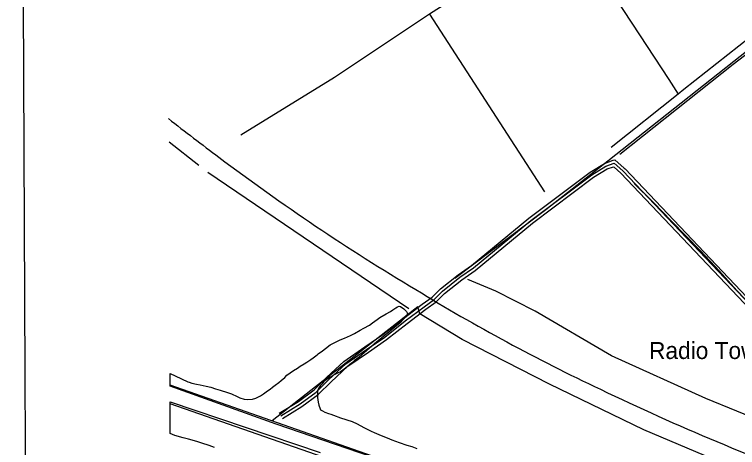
# Model space of a CAD drawing. Extents: x 3424494 to 3462436, y 522220 to 547718.
# Drawn here: x 3427830 to 3431369, y 534715 to 536835 of the extents above; entities that cross this region are included whole.
import ezdxf

# ---------------------------------------------------------------- set-up
doc = ezdxf.new("R2010")
doc.units = 0
for name, color, linetype in [('V-ANNO-SYMB', 7, 'Continuous'), ('V-DTCH-CNTR', 7, 'Continuous'), ('V-ROAD-CNTR', 7, 'Continuous'), ('V-SITE-VEGE', 7, 'Continuous'), ('V-TOPO-SHOR', 7, 'Continuous'), ('V-TOPO-TOWR-IDEN', 7, 'Continuous')]:
    doc.layers.add(name, color=color, linetype=linetype)

msp = doc.modelspace()

# ---------------------------------------------------------------- linework, layer by layer
at = {"layer": 'V-ANNO-SYMB'}
msp.add_lwpolyline([(3427933.6, 523440.5), (3461016.5, 523589.7), (3460913.1, 546506), (3427830.3, 546356.9), (3427933.6, 523440.5)], dxfattribs=at)
at = {"layer": 'V-DTCH-CNTR'}
for points in [[(3431176.1, 537859.2), (3431237.3, 537751.5), (3431252.3, 537721.2), (3431261, 537708.5), (3431362.4, 537561.5), (3431647.6, 537132), (3431746.3, 536973.6), (3431535.8, 536807), (3431106, 536467.6), (3431077.7, 536444.9), (3430750.9, 536183.2)], [(3432911, 537805), (3432501.5, 537486.8), (3432209.8, 537264), (3431620.3, 536798), (3431479.9, 536690.9), (3431347.7, 536590.1), (3430792.3, 536149.2)], [(3430549.3, 537256.2), (3430690.6, 537037), (3430889.5, 536734.2), (3431032.1, 536516.3), (3431077.7, 536444.9)], [(3431718, 535102.9), (3431674, 535153.5), (3431586.7, 535253), (3431481.2, 535363), (3431365.1, 535483.8), (3431280.3, 535577.9), (3431187.3, 535677.9), (3431044.1, 535824.9), (3430959.2, 535912.1), (3430863.3, 536007.2)]]:
    msp.add_lwpolyline(points, dxfattribs=at)
at = {"layer": 'V-ROAD-CNTR'}
for points in [[(3429125.8, 534883.2), (3429220.3, 534941.1), (3429296.5, 534997.9), (3429358.5, 535059.1), (3429442.2, 535136.6), (3429545.3, 535207.4), (3429633.3, 535267.6), (3429733.3, 535346.6), (3429825.5, 535416.4), (3429874.5, 535451.9), (3429915.3, 535491.5), (3430001.5, 535560.3), (3430067, 535606), (3430347.2, 535837.5), (3430647, 536062.8), (3430717.5, 536105.9), (3430759.8, 536121.1)], [(3430759.8, 536121.1), (3430767.8, 536124), (3430814.3, 536083)], [(3429133.6, 534870.4), (3429228.7, 534928.7), (3429306.3, 534986.5), (3429368.8, 535048.3), (3429451.6, 535124.8), (3429553.7, 535195), (3429642.2, 535255.5), (3429742.5, 535334.8), (3429834.5, 535404.4), (3429884.1, 535440.4), (3429925.2, 535480.2), (3430010.4, 535548.3), (3430076.1, 535594), (3430356.5, 535825.7), (3430655.4, 536050.4), (3430724.1, 536092.3), (3430764.6, 536106.9), (3430807.9, 536068.6), (3431710.1, 535117.7)], [(3429141.4, 534857.6), (3429237.2, 534916.3), (3429316.1, 534975.1), (3429379.2, 535037.4), (3429461, 535113.1), (3429562.2, 535182.6), (3429651.1, 535243.4), (3429751.7, 535322.9), (3429843.4, 535392.3), (3429893.8, 535428.9), (3429935.2, 535468.9), (3430019.4, 535536.3), (3430085.2, 535582.1), (3430365.8, 535813.9), (3430663.9, 536038), (3430730.6, 536078.7), (3430761.3, 536089.8), (3430764.8, 536086.7)], [(3430764.8, 536086.7), (3430797.5, 536057.8), (3431702.9, 535103.5)], [(3430814.3, 536083), (3430818.4, 536079.4), (3431712.7, 535136.8), (3431714.8, 535138.1)]]:
    msp.add_lwpolyline(points, dxfattribs=at)
for centre, radius, start, end in [((3435717.8, 545375.9), 11524.2, 231.75406, 233.30107), ((3435356.6, 544807.9), 10853.1, 233.03794, 239.1702), ((3434785.5, 543643.2), 9561, 238.53187, 244.68548), ((3435934.4, 545895), 12088, 244.32658, 250.25031)]:
    msp.add_arc(centre, radius, start, end, dxfattribs=at)
at = {"layer": 'V-SITE-VEGE'}
for p, q in [((3429649.6, 535368.8), (3429670.2, 535381.3)), ((3429670.2, 535381.3), (3429681.7, 535388.9)), ((3429681.7, 535388.9), (3429696.6, 535398.1)), ((3429696.6, 535398.1), (3429704.1, 535403.4)), ((3429704.1, 535403.4), (3429713.2, 535407)), ((3429713.2, 535407), (3429719.6, 535405.2)), ((3429719.6, 535405.2), (3429735.9, 535393.6)), ((3429735.9, 535393.6), (3429744.5, 535385.4)), ((3429744.5, 535385.4), (3429748.5, 535380.3)), ((3429748.5, 535380.3), (3429752.7, 535373.9)), ((3429752.7, 535373.9), (3429753.4, 535370.9)), ((3429582.5, 535326.1), (3429604.6, 535341.6)), ((3429604.6, 535341.6), (3429618.4, 535350.8)), ((3429618.4, 535350.8), (3429649.6, 535368.8)), ((3429735.9, 535344.6), (3429716.9, 535326.3)), ((3429749.2, 535360.5), (3429735.9, 535344.6)), ((3429752.3, 535367.2), (3429749.2, 535360.5)), ((3429753.4, 535370.9), (3429752.3, 535367.2)), ((3429540.5, 535299.1), (3429566.9, 535314.8)), ((3429566.9, 535314.8), (3429582.5, 535326.1)), ((3429691.4, 535304.8), (3429673.4, 535288.9)), ((3429716.9, 535326.3), (3429691.4, 535304.8)), ((3429474.9, 535264.3), (3429494.5, 535273.5)), ((3429494.5, 535273.5), (3429522.6, 535288.9)), ((3429522.6, 535288.9), (3429540.5, 535299.1)), ((3429660.8, 535278.4), (3429640.1, 535262.5)), ((3429673.4, 535288.9), (3429660.8, 535278.4)), ((3429394.2, 535227.8), (3429423.3, 535242.8)), ((3429423.3, 535242.8), (3429444.5, 535251)), ((3429444.5, 535251), (3429474.9, 535264.3)), ((3429603.8, 535232.8), (3429590.2, 535221.2)), ((3429625.9, 535250.9), (3429603.8, 535232.8)), ((3429640.1, 535262.5), (3429625.9, 535250.9)), ((3429337.3, 535188.5), (3429351.5, 535199.8)), ((3429351.5, 535199.8), (3429375.9, 535217.3)), ((3429375.9, 535217.3), (3429394.2, 535227.8)), ((3429590.2, 535221.2), (3429530.8, 535168.6)), ((3429292.2, 535154.2), (3429310.8, 535168.1)), ((3429310.8, 535168.1), (3429316.6, 535173.4)), ((3429316.6, 535173.4), (3429337.3, 535188.5)), ((3429530.8, 535168.6), (3429516.9, 535158)), ((3429227.8, 535112.7), (3429248.5, 535125.2)), ((3429248.5, 535125.2), (3429261, 535133.8)), ((3429261, 535133.8), (3429280, 535145.3)), ((3429280, 535145.3), (3429292.2, 535154.2)), ((3429479.2, 535127.9), (3429457.8, 535109.4)), ((3429494.8, 535140.5), (3429479.2, 535127.9)), ((3429516.9, 535158), (3429494.8, 535140.5)), ((3429163.1, 535068.6), (3429195, 535092.3)), ((3429195, 535092.3), (3429215.6, 535103.8)), ((3429215.6, 535103.8), (3429227.8, 535112.7)), ((3429444.2, 535098.8), (3429425.6, 535086.3)), ((3429457.8, 535109.4), (3429444.2, 535098.8)), ((3428591.7, 535016), (3428591.4, 535078.3)), ((3428591.4, 535078.3), (3428616, 535065.6)), ((3428616, 535065.6), (3428678.8, 535036.6)), ((3429135.9, 535043.1), (3429152.5, 535058.3)), ((3429152.5, 535058.3), (3429163.1, 535068.6)), ((3429374.6, 535060.4), (3429355.9, 535046.9)), ((3429397.5, 535071.9), (3429374.6, 535060.4)), ((3429411.7, 535079.1), (3429397.5, 535071.9)), ((3429425.6, 535086.3), (3429411.7, 535079.1)), ((3428678.8, 535036.6), (3428685.1, 535034.8)), ((3428685.1, 535034.8), (3428697.8, 535031)), ((3428697.8, 535031), (3428720.9, 535025.3)), ((3428720.9, 535025.3), (3428738.3, 535021.4)), ((3428738.3, 535021.4), (3428768.5, 535015.6)), ((3429093.5, 535011), (3429106.1, 535020.6)), ((3429106.1, 535020.6), (3429124.4, 535034.2)), ((3429124.4, 535034.2), (3429135.9, 535043.1)), ((3429327.3, 535018.4), (3429318.1, 535004.8)), ((3429335.2, 535027.7), (3429327.3, 535018.4)), ((3429344.4, 535037.7), (3429335.2, 535027.7)), ((3429355.9, 535046.9), (3429344.4, 535037.7)), ((3429111.4, 534829.9), (3428591.7, 535016)), ((3428768.5, 535015.6), (3428790.6, 535010.3)), ((3428790.6, 535010.3), (3428814.3, 535003.3)), ((3428814.3, 535003.3), (3428837.4, 534996.6)), ((3428837.4, 534996.6), (3428872.5, 534984.7)), ((3428872.5, 534984.7), (3428891.9, 534977.4)), ((3429049.1, 534978.4), (3429068.7, 534992.2)), ((3429068.7, 534992.2), (3429081.3, 535001.5)), ((3429081.3, 535001.5), (3429093.5, 535011)), ((3429313.9, 534994.7), (3429312.7, 534975.3)), ((3429318.1, 535004.8), (3429313.9, 534994.7)), ((3428891.9, 534977.4), (3428919.3, 534965.3)), ((3428919.3, 534965.3), (3428933.3, 534958.7)), ((3428933.3, 534958.7), (3428955, 534951.4)), ((3428955, 534951.4), (3428971.1, 534949.5)), ((3428971.1, 534949.5), (3428995.3, 534951.5)), ((3428995.3, 534951.5), (3429011.2, 534957)), ((3429011.2, 534957), (3429034.5, 534968.5)), ((3429034.5, 534968.5), (3429049.1, 534978.4)), ((3429312.7, 534975.3), (3429313.5, 534960.2)), ((3429313.5, 534960.2), (3429316.2, 534937.3)), ((3428592.6, 534783.5), (3428592, 534939)), ((3428592, 534939), (3429326.1, 534691)), ((3429316.2, 534937.3), (3429319, 534923.2)), ((3429319, 534923.2), (3429325.5, 534904.9)), ((3429325.5, 534904.9), (3429327.5, 534900.2)), ((3429327.5, 534900.2), (3429337.8, 534894.4)), ((3429337.8, 534894.4), (3429349.8, 534888.2)), ((3429349.8, 534888.2), (3429367.2, 534882.2)), ((3429367.2, 534882.2), (3429378.6, 534878)), ((3429378.6, 534878), (3429390.9, 534873.9)), ((3429390.9, 534873.9), (3429426.4, 534860.3)), ((3429426.4, 534860.3), (3429482.5, 534841.8)), ((3429482.5, 534841.8), (3429507.2, 534831)), ((3430523.3, 534346.7), (3429111.4, 534829.9)), ((3429507.2, 534831), (3429522.2, 534823.1)), ((3429522.2, 534823.1), (3429542.6, 534811.8)), ((3429542.6, 534811.8), (3429555.6, 534805.2)), ((3428615.1, 534774.8), (3428592.6, 534783.5)), ((3428655.2, 534762.1), (3428615.1, 534774.8)), ((3429555.6, 534805.2), (3429575.6, 534794.9)), ((3429575.6, 534794.9), (3429590, 534788.7)), ((3429590, 534788.7), (3429613.7, 534778.6)), ((3429613.7, 534778.6), (3429632.7, 534771.3)), ((3429632.7, 534771.3), (3429653.8, 534762.6)), ((3428682.2, 534755.6), (3428655.2, 534762.1)), ((3428722, 534745.1), (3428682.2, 534755.6)), ((3428746.6, 534737), (3428722, 534745.1)), ((3428782.5, 534724.9), (3428746.6, 534737)), ((3429653.8, 534762.6), (3429677.2, 534753.3)), ((3429677.2, 534753.3), (3429712.9, 534740)), ((3429712.9, 534740), (3429750.7, 534727.5)), ((3428808.7, 534715.2), (3428782.5, 534724.9)), ((3429750.7, 534727.5), (3429774.8, 534719.8)), ((3429774.8, 534719.8), (3429799.5, 534711))]:
    msp.add_line(p, q, dxfattribs=at)
at = {"layer": 'V-TOPO-SHOR'}
for p, q in [((3429861.6, 536836.8), (3430424.6, 535966.4)), ((3428732, 536096.1), (3428586.8, 536209.5)), ((3429760.2, 535394.5), (3428776.3, 536062)), ((3430430.4, 535879.1), (3429985.1, 535542.7)), ((3432037.1, 533814.1), (3428591.7, 535020.1)), ((3432061.2, 533723.4), (3428592.1, 534929))]:
    msp.add_line(p, q, dxfattribs=at)
for points in [[(3432975.9, 537878.2), (3432588.3, 537564.9), (3432051.1, 537156), (3431421.3, 536660.1), (3430734.2, 536116.2), (3430430.4, 535879.1)], [(3430357.3, 537153.2), (3429861.6, 536836.8), (3429397.1, 536525.8), (3428937.4, 536244.2)], [(3431516, 534831.1), (3431213.8, 534954.8), (3430751.9, 535163.6), (3430378.2, 535382.6), (3430186.5, 535479.8), (3430048.9, 535538.1)], [(3431588.5, 534515.1), (3430910.4, 534801.4), (3430448.4, 535024.9), (3430020.8, 535243.7), (3429814.2, 535370.3), (3429804.3, 535404.5), (3429364.5, 535059.3), (3429090.7, 534845.4)]]:
    msp.add_lwpolyline(points, dxfattribs=at)

# ---------------------------------------------------------------- texts
at = {"layer": 'V-TOPO-TOWR-IDEN'}
msp.add_text('Radio Tower', height=83, dxfattribs=at).set_placement((3430935.6, 535148.5))

doc.saveas('drawing.dxf')
